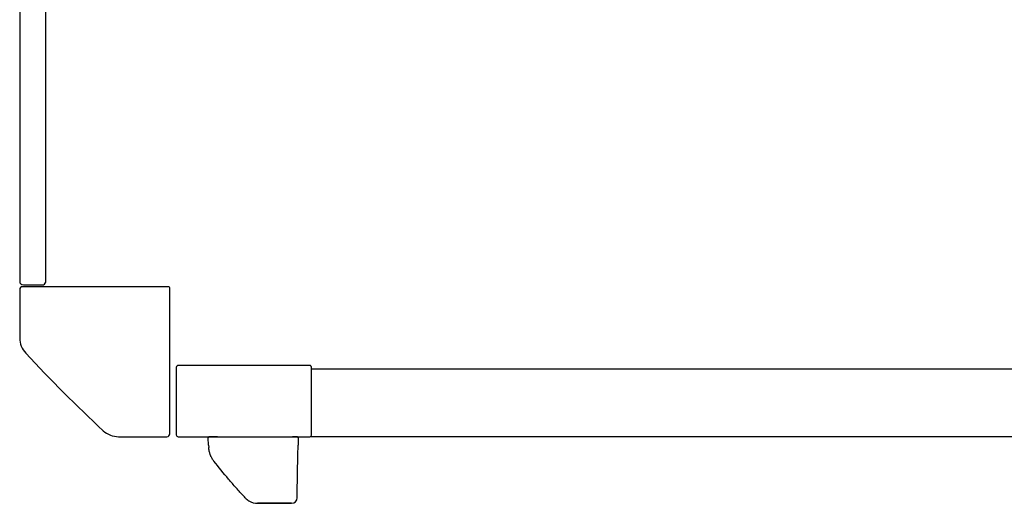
# Model space of a CAD drawing. Header units: metres. Extents: x 15.7 to 54.8, y -39.7 to 1.1.
# Tile 332 of 500: x 16.316 to 16.841, y -2.87 to -2.612. Entities that reach past the tile are written whole.
import ezdxf

# ---------------------------------------------------------------- set-up
doc = ezdxf.new("R2010")
doc.units = ezdxf.units.M
doc.header["$MEASUREMENT"] = 0
doc.layers.add('2D', color=252, linetype='Continuous')

# ---------------------------------------------------------------- blocks, each defined once
blk = doc.blocks.new('2D_QYOS_100_PUERTA_1')
for p, q in [((-3.023016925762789e-05, -0.08300243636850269), (-3.023016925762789e-05, -0.9670024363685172)), ((0.01396976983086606, -0.9670024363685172), (0.01396976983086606, -0.08300243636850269)), ((0.07950000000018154, -0.969952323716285), (0.001500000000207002, -0.969952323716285)), ((0.001969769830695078, -0.9690024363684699), (0.01196976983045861, -0.9690024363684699)), ((0.0800000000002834, -1.048452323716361), (0.0800000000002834, -0.9704523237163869)), ((3.561595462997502e-13, -0.9714523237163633), (3.561595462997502e-13, -0.9972608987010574)), ((0.0834723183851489, -1.012968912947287), (0.0834723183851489, -1.048968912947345)), ((0.1545979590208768, -1.01196891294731), (0.08447231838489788, -1.01196891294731)), ((0.1555979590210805, -1.013954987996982), (0.1555979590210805, -1.012968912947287)), ((0.8943580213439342, -1.01395240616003), (0.1555979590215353, -1.01395240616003)), ((0.1555979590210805, -1.048968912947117), (0.1555979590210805, -1.013954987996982)), ((0.05269142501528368, -1.049952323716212), (0.07849999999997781, -1.049952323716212)), ((0.08447231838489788, -1.049968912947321), (0.1545979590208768, -1.049968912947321)), ((0.1055204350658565, -1.050005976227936), (0.1011264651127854, -1.050005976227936)), ((0.1055204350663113, -1.050005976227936), (0.1454859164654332, -1.050005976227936)), ((0.1478840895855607, -1.050005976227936), (0.1454859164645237, -1.050005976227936)), ((0.8951770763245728, -1.049952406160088), (0.1547789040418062, -1.049952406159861)), ((0.1007295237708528, -1.054496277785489), (0.1005272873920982, -1.050637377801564)), ((0.1007295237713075, -1.054496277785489), (0.1007903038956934, -1.055656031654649)), ((0.1483242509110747, -1.059768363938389), (0.1484181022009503, -1.054391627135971)), ((0.1484839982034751, -1.050616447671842), (0.1484181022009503, -1.054391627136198)), ((0.1479668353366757, -1.080244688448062), (0.14832425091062, -1.059768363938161)), ((0.1479343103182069, -1.082108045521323), (0.1479668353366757, -1.080244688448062)), ((0.1268521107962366, -1.085505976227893), (0.1449269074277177, -1.085505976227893)), ((0.1449269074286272, -1.085505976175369), (0.1268524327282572, -1.085505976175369)), ((0.1449269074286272, -1.085505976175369), (0.1449269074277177, -1.085505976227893)), ((0.1479264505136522, -1.08255833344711), (0.1479343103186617, -1.082108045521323))]:
    blk.add_line(p, q)
for centre, radius, start, end in [((0.001969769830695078, -0.9670024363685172), 0.001999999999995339, 180, 270), ((0.001500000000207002, -0.9714523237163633), 0.001499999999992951, 90, 180), ((0.01196976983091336, -0.9670024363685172), 0.001999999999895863, 270, 291.7023145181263), ((0.01196976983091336, -0.9670024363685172), 0.001999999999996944, 291.702314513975, 359.9999999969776), ((0.07950000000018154, -0.9704523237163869), 0.0005000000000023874, 0, 90), ((0.0120000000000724, -0.9972608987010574), 0.01199999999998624, 180, 222.8784872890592), ((0.5815720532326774, -0.4683802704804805), 0.7892560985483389, 222.878487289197, 227.1215127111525), ((0.08447231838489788, -1.012968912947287), 0.000999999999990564, 90, 180.0000000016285), ((0.1545979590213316, -1.012968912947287), 0.000999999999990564, 0, 90.00000000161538), ((0.05269142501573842, -1.037952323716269), 0.01200000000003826, 227.1215127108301, 269.9999999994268), ((0.07849999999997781, -1.048452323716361), 0.001499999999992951, 270, 0), ((0.08447231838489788, -1.048968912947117), 0.000999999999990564, 180, 270.0000000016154), ((0.1011264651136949, -1.05060597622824), 0.0006000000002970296, 90.00000008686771, 182.999999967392), ((0.1478840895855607, -1.050605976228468), 0.0006000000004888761, 359.0000000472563, 89.99999991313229), ((0.1545979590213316, -1.048968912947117), 0.000999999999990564, 270, 331.6461226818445), ((0.1545979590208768, -1.048968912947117), 0.001000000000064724, 331.6461226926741, 1.043506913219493e-08), ((0.1268524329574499, -1.076505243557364), 0.009000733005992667, 222.9580896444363, 239.0422959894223), ((0.1268524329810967, -1.076505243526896), 0.009000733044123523, 239.0422959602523, 269.9999983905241), ((0.1449269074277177, -1.082505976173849), 0.003000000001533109, 270.0000000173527, 358.999999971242)]:
    blk.add_arc(centre, radius, start, end)
for points, knots in [([(0.1016657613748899, -1.059711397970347), (0.1016367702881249, -1.05963728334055), (0.1016076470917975, -1.059560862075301), (0.1015778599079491, -1.059480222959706), (0.1015182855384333, -1.059318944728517), (0.1014559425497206, -1.059140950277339), (0.1013899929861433, -1.058934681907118), (0.1013240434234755, -1.058728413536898), (0.1012542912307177, -1.058493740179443), (0.1011828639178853, -1.058216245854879), (0.1011471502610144, -1.058077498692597), (0.1011107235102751, -1.05792608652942), (0.1010765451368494, -1.057770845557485), (0.1010423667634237, -1.057615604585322), (0.1010100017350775, -1.057455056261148), (0.1009799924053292, -1.057289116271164), (0.1009499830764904, -1.057123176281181), (0.1009223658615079, -1.056952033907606), (0.1008977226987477, -1.056775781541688), (0.1008730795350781, -1.05659952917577), (0.1008514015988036, -1.056418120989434), (0.1008332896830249, -1.056231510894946), (0.1008151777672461, -1.056044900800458), (0.1008006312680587, -1.055853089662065), (0.1007903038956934, -1.055656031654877)], [-1, -1, -1, -1, -0.8999999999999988, -0.8999999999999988, -0.8999999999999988, -0.6999999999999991, -0.6999999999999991, -0.6999999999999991, -0.4999999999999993, -0.4999999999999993, -0.4999999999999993, -0.3999999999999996, -0.3999999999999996, -0.3999999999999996, -0.2999999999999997, -0.2999999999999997, -0.2999999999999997, -0.1999999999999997, -0.1999999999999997, -0.1999999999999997, -0.09999999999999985, -0.09999999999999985, -0.09999999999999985, 0, 0, 0, 0]), ([(0.1035078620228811, -1.062952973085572), (0.1033857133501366, -1.06279580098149), (0.1032682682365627, -1.062636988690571), (0.1031609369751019, -1.06248532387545), (0.1029462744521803, -1.062181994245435), (0.1027666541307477, -1.061900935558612), (0.102614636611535, -1.061646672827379), (0.1024626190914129, -1.061392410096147), (0.1023382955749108, -1.061165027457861), (0.1022362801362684, -1.060968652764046), (0.102134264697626, -1.060772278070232), (0.1020580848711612, -1.060615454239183), (0.1019799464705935, -1.060447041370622), (0.1019408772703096, -1.060362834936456), (0.1019025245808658, -1.060277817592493), (0.1018647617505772, -1.060191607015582), (0.1018269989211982, -1.0601053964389), (0.1017911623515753, -1.060020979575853), (0.1017583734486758, -1.059941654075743), (0.1017255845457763, -1.059862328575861), (0.1016950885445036, -1.059786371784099), (0.1016657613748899, -1.059711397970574)], [-1, -1, -1, -1, -0.9000000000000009, -0.9000000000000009, -0.9000000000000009, -0.7000000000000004, -0.7000000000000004, -0.7000000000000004, -0.5, -0.5, -0.5, -0.2999999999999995, -0.2999999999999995, -0.2999999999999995, -0.2000000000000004, -0.2000000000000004, -0.2000000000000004, -0.09999999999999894, -0.09999999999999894, -0.09999999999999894, 0, 0, 0, 0]), ([(0.1192772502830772, -1.081572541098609), (0.119018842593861, -1.081292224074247), (0.1187519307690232, -1.081001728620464), (0.1184307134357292, -1.080650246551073), (0.1182701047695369, -1.080474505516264), (0.1180975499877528, -1.080285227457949), (0.1179300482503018, -1.080100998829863), (0.1177625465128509, -1.07991677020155), (0.1175955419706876, -1.07973261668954), (0.1174266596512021, -1.079545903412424), (0.116751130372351, -1.078799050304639), (0.1160608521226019, -1.078027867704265), (0.1153829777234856, -1.077262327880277), (0.1140272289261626, -1.075731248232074), (0.1126868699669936, -1.074185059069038), (0.1113554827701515, -1.072615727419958), (0.1086927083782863, -1.069477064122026), (0.1060741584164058, -1.066255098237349), (0.1035078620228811, -1.062952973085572)], [-1, -1, -1, -1, -0.9374999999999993, -0.9374999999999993, -0.9374999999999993, -0.9062499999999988, -0.9062499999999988, -0.9062499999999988, -0.8750000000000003, -0.8750000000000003, -0.8750000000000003, -0.7499999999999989, -0.7499999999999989, -0.7499999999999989, -0.4999999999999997, -0.4999999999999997, -0.4999999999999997, 0, 0, 0, 0]), ([(0.1204946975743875, -1.082885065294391), (0.1204942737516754, -1.082884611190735), (0.1204851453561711, -1.082874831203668), (0.1204707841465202, -1.082859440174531), (0.1204564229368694, -1.082844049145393), (0.1204356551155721, -1.08282178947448), (0.1204082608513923, -1.082792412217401), (0.1203534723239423, -1.082733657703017), (0.1202726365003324, -1.082646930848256), (0.1201673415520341, -1.082533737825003), (0.1199567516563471, -1.082307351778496), (0.1196466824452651, -1.081973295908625), (0.1192772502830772, -1.081572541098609)], [-1, -1, -1, -1, -0.8749999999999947, -0.8749999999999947, -0.8749999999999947, -0.7500000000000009, -0.7500000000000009, -0.7500000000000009, -0.4999999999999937, -0.4999999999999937, -0.4999999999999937, 0, 0, 0, 0]), ([(0.1205183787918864, -1.082910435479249), (0.12051837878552, -1.082910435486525), (0.1205167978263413, -1.082908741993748), (0.12051363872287, -1.082905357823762), (0.1205116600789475, -1.082903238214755), (0.12050906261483, -1.082900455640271), (0.1205058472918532, -1.082897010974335), (0.1205042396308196, -1.082895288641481), (0.1205024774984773, -1.082893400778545), (0.1205005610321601, -1.082891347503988), (0.1204996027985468, -1.082890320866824), (0.1204986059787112, -1.082889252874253), (0.1204975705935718, -1.082888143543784), (0.1204965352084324, -1.082887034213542), (0.1204953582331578, -1.082885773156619), (0.1204946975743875, -1.082885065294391)], [-0.2360315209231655, -0.2360315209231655, -0.2360315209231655, -0.2360315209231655, -0.1312525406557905, -0.1312525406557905, -0.1312525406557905, -0.065626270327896, -0.065626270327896, -0.065626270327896, -0.03281313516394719, -0.03281313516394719, -0.03281313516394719, -0.01640656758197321, -0.01640656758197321, -0.01640656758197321, 0, 0, 0, 0])]:
    blk.add_open_spline(points, degree=3, knots=knots)
for points in [[(0.1268524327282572, -1.085505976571), (0.1268523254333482, -1.085505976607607), (0.1268522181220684, -1.085505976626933), (0.1268521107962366, -1.085505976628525)], [(0.1268521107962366, -1.085505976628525), (0.1268522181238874, -1.085505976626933), (0.1268523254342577, -1.085505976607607), (0.1268524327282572, -1.085505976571)]]:
    blk.add_open_spline(points, degree=3)

msp = doc.modelspace()

# ---------------------------------------------------------------- block references
at = {"layer": '2D'}
msp.add_blockref('2D_QYOS_100_PUERTA_1', (16.31644467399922, -1.784232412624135), dxfattribs=at)

doc.saveas('drawing.dxf')
